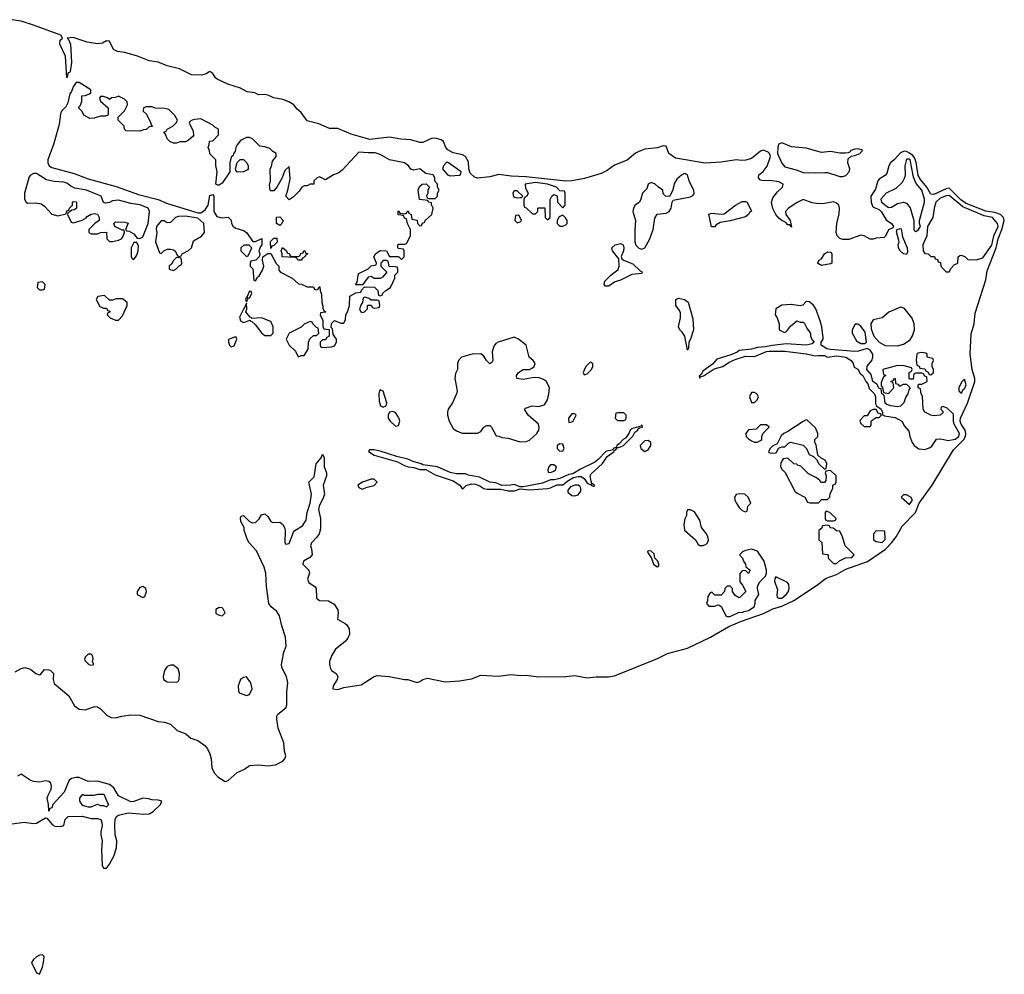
# Model space of a CAD drawing. Header units: inches. Extents: x 2710684 to 2828758, y 857022 to 965663.
# Tile 260 of 316: x 2790259 to 2796732, y 860932 to 867211. Entities that reach past the tile are written whole.
import ezdxf

# ---------------------------------------------------------------- set-up
doc = ezdxf.new("R2010")
doc.units = ezdxf.units.IN
doc.header["$MEASUREMENT"] = 0
doc.layers.add('C7896', color=7, linetype='Continuous')

msp = doc.modelspace()

# ---------------------------------------------------------------- linework, layer by layer
at = {"layer": 'C7896', "color": 4, "elevation": 4}
for points in [[(2790230, 862920.7), (2790270, 862942.8), (2790294, 862950), (2790330, 862938), (2790364.7, 862910), (2790390, 862901), (2790396.5, 862903.5), (2790422.7, 862937.3), (2790450, 862935.5), (2790461, 862930), (2790480.7, 862910), (2790479.3, 862870), (2790485.5, 862845.5), (2790583, 862763), (2790618.8, 862698.8), (2790650, 862676.3), (2790690, 862670.6), (2790753.7, 862693.7), (2790770, 862690.8), (2790790, 862678.8), (2790834.6, 862634.6), (2790861.1, 862621.1), (2790890, 862618.8), (2790930, 862630.8), (2790990, 862638.8), (2791050, 862637.3), (2791170, 862595.5), (2791210.4, 862590.4), (2791250, 862577.3), (2791295.5, 862535.5), (2791352.7, 862512.7), (2791385.5, 862485.5), (2791431.3, 862470), (2791476.7, 862436.7), (2791494.6, 862414.6), (2791510, 862382), (2791518.8, 862350), (2791522, 862290), (2791537.5, 862257.5), (2791562.8, 862230), (2791610, 862200.4), (2791630, 862206.7), (2791690, 862258.4), (2791738, 862282), (2791770, 862304.6), (2791830.3, 862310.3), (2791890, 862303.6), (2791942, 862310), (2791990, 862334.9), (2792002.4, 862350), (2792009.4, 862370), (2792000.1, 862400.1), (2791995.2, 862455.2), (2791959.6, 862550), (2791949.6, 862610), (2791949.6, 862630), (2791955.9, 862644.1), (2792010, 862684.9), (2792015.4, 862704.6), (2792014.7, 862790), (2792022.4, 862850), (2792013, 862890), (2791983.6, 862950), (2791981.6, 862970), (2791996.3, 863050), (2792011.1, 863090), (2792007.8, 863150), (2791983.1, 863223.1), (2791967, 863290), (2791950, 863318), (2791912.7, 863350), (2791898, 863370), (2791882.5, 863482.5), (2791878.4, 863570), (2791867, 863610), (2791817.2, 863717.2), (2791769, 863770), (2791757.2, 863790), (2791735.3, 863850), (2791735.3, 863870), (2791713.2, 863910), (2791710, 863934), (2791715.3, 863944.7), (2791730, 863950.8), (2791770.5, 863910.5), (2791790, 863900.7), (2791810, 863904), (2791832.9, 863927.1), (2791850, 863954.8), (2791870, 863960.7), (2791890, 863944), (2791910.5, 863910.5), (2791922.8, 863902.8), (2791970, 863905.5), (2791990, 863890.8), (2792001.3, 863870), (2792005.7, 863850), (2792002.4, 863770), (2792010, 863761.6), (2792030, 863766.4), (2792059.5, 863840.5), (2792068.6, 863851.4), (2792117.6, 863882.4), (2792142, 863918), (2792149.7, 863970), (2792169.7, 864030), (2792177, 864090), (2792160.9, 864170), (2792195.6, 864204.4), (2792207.6, 864290), (2792242, 864330), (2792250, 864354), (2792262, 864330), (2792262, 864270), (2792276, 864230), (2792276, 864210), (2792254, 864150), (2792262.8, 864090), (2792257.3, 864070), (2792227.7, 864010), (2792223, 863990), (2792236.4, 863930), (2792238, 863862), (2792228, 863830), (2792213.4, 863806.6), (2792177.3, 863770), (2792170.7, 863750), (2792178, 863730), (2792182, 863690), (2792165.8, 863674.2), (2792125.5, 863650), (2792120.7, 863630), (2792160.7, 863590), (2792165.5, 863570), (2792150.7, 863530), (2792160.7, 863510), (2792201.3, 863481.3), (2792208.2, 863470), (2792210, 863406), (2792230, 863390.5), (2792290, 863388.2), (2792326.9, 863366.9), (2792350.7, 863330), (2792354, 863310), (2792348, 863268), (2792399.9, 863239.9), (2792411, 863230), (2792424.5, 863204.5), (2792427.3, 863170), (2792416.7, 863143.3), (2792398.9, 863121.1), (2792335.5, 863070), (2792310, 863026), (2792296.9, 862990), (2792295.6, 862970), (2792302.6, 862942.6), (2792310, 862930.5), (2792339.1, 862910), (2792350.6, 862890), (2792346.7, 862870), (2792320.4, 862830), (2792318.8, 862810), (2792350, 862804.6), (2792390, 862817.6), (2792503.6, 862836.4), (2792590, 862891.3), (2792610, 862898), (2792689.4, 862890.6), (2792788.9, 862871.1), (2792811.1, 862871.1), (2792870, 862852), (2792890, 862858), (2792910, 862872), (2792941.2, 862878.8), (2793056, 862856), (2793150, 862861.6), (2793230, 862876.5), (2793290, 862899.7), (2793407.4, 862892.6), (2793490, 862903.9), (2793550, 862897.2), (2793590, 862898.8), (2793670, 862888.8), (2793850, 862891), (2793910, 862897.3), (2793990, 862882.7), (2794050, 862889.4), (2794131.3, 862888.7), (2794170, 862895.8), (2794451.9, 863008.1), (2794518.2, 863041.8), (2794650, 863078.2), (2794800.5, 863150), (2794920.6, 863219.4), (2795005.4, 863254.6), (2795150, 863305.2), (2795210, 863336.5), (2795270, 863353.8), (2795349.6, 863390), (2795498.5, 863490), (2795561.9, 863538.1), (2795630, 863562.4), (2795690, 863596.3), (2795832.1, 863647.9), (2795951.1, 863728.9), (2795989.8, 863770), (2796021, 863810), (2796061.1, 863878.9), (2796148.9, 863970), (2796173, 864030), (2796258.7, 864150), (2796399.2, 864380.8), (2796465.7, 864450), (2796476.1, 864470), (2796479, 864490), (2796474.5, 864510), (2796449, 864550), (2796442.7, 864570), (2796443.7, 864590), (2796491.3, 864688.7), (2796538.5, 864830), (2796538.1, 864850), (2796520.9, 864910), (2796508.1, 865010), (2796514.4, 865145.6), (2796534, 865210), (2796540, 865280), (2796610, 865500.5), (2796620.2, 865559.8), (2796678.1, 865710), (2796691.1, 865770), (2796716.3, 865830), (2796732.2, 865890), (2796726.6, 865910), (2796707.3, 865930), (2796670, 865942.4), (2796610, 865950.5), (2796482.4, 866002.4), (2796446.7, 866026.7), (2796370, 866101.8), (2796350, 866098.3), (2796270, 866062), (2796250, 866063), (2796223.2, 866110), (2796180.4, 866160.4), (2796166.9, 866186.9), (2796153.7, 866273.7), (2796142, 866302), (2796130, 866317.5), (2796110, 866332.2), (2796090, 866343.8), (2796073.4, 866346.6), (2796050, 866335.6), (2796010, 866291.8), (2795983, 866270), (2795972.4, 866250), (2795960.9, 866199.1), (2795951.9, 866188.1), (2795910, 866162.7), (2795901.6, 866150), (2795884.9, 866095.1), (2795854, 866050), (2795856.5, 866010), (2795864.9, 865984.9), (2795875.8, 865975.8), (2795910, 865961.7), (2795922.6, 865950), (2795954.5, 865894.5), (2795990.8, 865870), (2796004.7, 865850), (2795998.8, 865841.2), (2795970, 865829), (2795952.3, 865787.7), (2795942, 865778), (2795890, 865773.3), (2795870, 865767), (2795850, 865767), (2795810, 865789.6), (2795790, 865794), (2795710, 865765.6), (2795670, 865764.5), (2795650, 865772.3), (2795634.5, 865790), (2795627.8, 865810), (2795632.3, 865870), (2795647.2, 865932.8), (2795649.6, 865970), (2795644.5, 865990), (2795630, 866004.5), (2795610, 866013.6), (2795550, 866001), (2795510, 866000.4), (2795470, 866005.7), (2795410, 866027), (2795370, 866007.3), (2795314, 865970), (2795294.8, 865950), (2795296, 865930), (2795324.7, 865890), (2795334, 865846), (2795330, 865846), (2795322, 865862), (2795310, 865862), (2795296.5, 865876.5), (2795270, 865889.2), (2795250, 865905.2), (2795229.7, 865929.7), (2795209.7, 865969.7), (2795200.7, 866010), (2795210, 866038.8), (2795241.3, 866078.7), (2795273.2, 866110), (2795279, 866130), (2795250, 866145.2), (2795190, 866153.2), (2795146, 866150), (2795130, 866155.3), (2795115.3, 866170), (2795119, 866190), (2795147.7, 866212.3), (2795172.7, 866247.3), (2795195.1, 866310), (2795189.5, 866330), (2795180.1, 866340.1), (2795150, 866352.8), (2795130, 866345.4), (2795070, 866297.2), (2795034.1, 866285.9), (2795003.5, 866283.5), (2794970, 866288), (2794870, 866272.8), (2794766.3, 866266.3), (2794570, 866300.2), (2794526.4, 866330), (2794510, 866379.5), (2794490, 866382), (2794452.9, 866367.1), (2794370, 866359.7), (2794330, 866344.2), (2794307.8, 866332.2), (2794253.3, 866286.7), (2794170, 866253.6), (2794121.3, 866218.7), (2794081.1, 866198.9), (2793972.8, 866167.2), (2793890, 866151.9), (2793850, 866148.3), (2793590, 866177.6), (2793490, 866181.6), (2793410, 866191.7), (2793350, 866177.2), (2793270, 866168.2), (2793250, 866174.8), (2793221.2, 866201.2), (2793211.9, 866230), (2793210, 866275.1), (2793190.9, 866310), (2793170, 866320.8), (2793110, 866336), (2793074.4, 866354.4), (2793061.4, 866370), (2793045.4, 866410), (2793030, 866420.8), (2792999, 866430), (2792970, 866431.5), (2792910, 866403.1), (2792890, 866403.1), (2792830, 866420.4), (2792764.7, 866424.7), (2792690, 866437.6), (2792561.8, 866421.8), (2792438.8, 866458.8), (2792350, 866494), (2792295.1, 866495.1), (2792225.4, 866525.4), (2792150, 866546), (2792110, 866601.2), (2792083.3, 866623.3), (2792062.7, 866650), (2792029.2, 866670), (2791990, 866685.1), (2791930, 866697.7), (2791890, 866714), (2791870, 866718.4), (2791830, 866717.2), (2791806, 866730), (2791755.9, 866735.9), (2791710, 866760.8), (2791627.1, 866787.1), (2791558.6, 866818.6), (2791547.4, 866827.4), (2791530, 866856.2), (2791510, 866869.6), (2791485.6, 866854.4), (2791453.7, 866846.3), (2791390, 866848.6), (2791310, 866888.1), (2791230, 866908), (2791170, 866931.3), (2791110, 866941.2), (2791034.5, 866970), (2790950, 866994.5), (2790901.9, 867001.9), (2790875.3, 867015.3), (2790849.6, 867069.6), (2790830, 867071.1), (2790803.2, 867056.8), (2790770, 867051.6), (2790703.3, 867063.3), (2790610, 867092.7), (2790571.3, 867090), (2790580.7, 867080.7), (2790594, 867050), (2790599.5, 866930), (2790591.8, 866870), (2790590, 866864), (2790578, 866862), (2790570, 866829), (2790559.6, 866970), (2790524.2, 867050), (2790524.9, 867075.1), (2790542, 867090), (2790529.2, 867110), (2790350, 867175.3), (2790270, 867200.3), (2790210, 867210.8)], [(2790210, 861922), (2790290, 861932.4), (2790350, 861924.9), (2790370, 861926.8), (2790430, 861962), (2790438, 861958), (2790474.4, 861914.4), (2790490, 861906), (2790530, 861904.7), (2790548.7, 861911.3), (2790559, 861950), (2790578, 861970), (2790670, 861971.6), (2790730, 861957.6), (2790770, 861956.4), (2790793, 861950), (2790800.5, 861930), (2790801.6, 861910), (2790792.4, 861870), (2790792.4, 861850), (2790802, 861810), (2790796.3, 861750), (2790801.6, 861650), (2790810, 861631), (2790830, 861630.6), (2790850, 861656.3), (2790877.7, 861710), (2790895.3, 861764.7), (2790897.4, 861810), (2790887.4, 861850), (2790885.1, 861910), (2790887.1, 861950), (2790895.1, 861970), (2790910, 861979.6), (2790973.3, 861993.3), (2791074.2, 861985.8), (2791111.4, 861988.6), (2791136.6, 862003.4), (2791185.2, 862050), (2791193.2, 862070), (2791170, 862078), (2791130, 862079.3), (2791107, 862087), (2791070, 862089.5), (2791010, 862069.6), (2790990, 862067.3), (2790910, 862105.1), (2790878.2, 862158.2), (2790850, 862179.6), (2790770, 862201.6), (2790710, 862200.7), (2790650, 862227.3), (2790630, 862227), (2790600.5, 862219.5), (2790584.7, 862210), (2790551, 862130), (2790478, 862050), (2790470, 862026), (2790458, 862022), (2790450, 862006), (2790448.7, 862050), (2790441.2, 862090), (2790446, 862110), (2790466, 862150), (2790469.2, 862170), (2790464, 862190), (2790450, 862199.3), (2790430, 862203.7), (2790390, 862196.2), (2790350, 862199.6), (2790328.5, 862208.4), (2790270, 862248.7), (2790245.4, 862234.6)]]:
    msp.add_lwpolyline(points, dxfattribs=at)
at = {"layer": 'C7896', "color": 4}
for points, elevation in [([(2790650, 866798), (2790630, 866798), (2790610, 866768.7), (2790600.5, 866739.5), (2790590, 866724), (2790575.9, 866664.1), (2790563.1, 866636.9), (2790534.8, 866610), (2790527.5, 866592.5), (2790519.5, 866520.5), (2790480.9, 866390), (2790444.9, 866290), (2790444, 866270), (2790452.7, 866250), (2790470, 866238.9), (2790618.6, 866198.6), (2790710, 866164), (2790894.4, 866114.4), (2791041, 866061), (2791170, 866027.2), (2791224.6, 866004.6), (2791430, 865940.7), (2791450, 865940.7), (2791479.6, 865960.4), (2791499, 865990), (2791510, 866054), (2791530, 866062), (2791536, 866050), (2791536, 865950), (2791556, 865916), (2791590, 865906.8), (2791630, 865912), (2791650, 865892), (2791651.3, 865870), (2791662, 865850), (2791679.8, 865839.8), (2791730, 865824.7), (2791750, 865811.3), (2791792.7, 865752.7), (2791810, 865752), (2791851.6, 865771.6), (2791852, 865730), (2791842, 865718), (2791831.3, 865690), (2791838, 865670), (2791834, 865650), (2791811.3, 865628.7), (2791778, 865622), (2791774, 865610), (2791774, 865590), (2791791.1, 865571.1), (2791798, 865498), (2791810, 865494), (2791822, 865518), (2791833.6, 865526.4), (2791856.5, 865563.5), (2791864, 865590), (2791855.3, 865630), (2791858, 865650), (2791890, 865672), (2791910, 865674), (2791946.4, 865606.4), (2791962, 865590), (2791963.6, 865563.6), (2791974, 865550), (2792051.6, 865511.6), (2792092.7, 865472.7), (2792111.6, 865471.6), (2792150, 865454), (2792190, 865454), (2792198, 865438), (2792210, 865434), (2792222, 865438), (2792227.3, 865452.7), (2792232.7, 865452.7), (2792234, 865430), (2792243.6, 865403.6), (2792244.7, 865350), (2792252.7, 865327.3), (2792252.7, 865312.7), (2792258, 865298), (2792272, 865290), (2792270, 865286), (2792238, 865282), (2792234, 865270), (2792251.6, 865231.6), (2792252.7, 865192.7), (2792258, 865178), (2792294, 865174), (2792294, 865130), (2792279.6, 865120.4), (2792270, 865106), (2792250, 865106), (2792234, 865090), (2792234, 865070), (2792238, 865058), (2792250, 865054), (2792310, 865058), (2792330, 865064.7), (2792342, 865090), (2792342, 865110), (2792320.4, 865140.4), (2792316.4, 865176.4), (2792306, 865186), (2792308.4, 865211.6), (2792328, 865232), (2792370, 865214), (2792390, 865214), (2792400.4, 865239.6), (2792404, 865270), (2792415.3, 865290), (2792428, 865330), (2792430, 865392), (2792470, 865414), (2792502, 865418), (2792507.3, 865432.7), (2792526, 865454), (2792591.6, 865451.6), (2792614, 865430), (2792618, 865398), (2792630, 865394), (2792642, 865398), (2792647.3, 865412.7), (2792666, 865430), (2792698, 865450), (2792726, 865510), (2792726, 865530), (2792746, 865550), (2792746, 865570), (2792742, 865582), (2792730, 865586), (2792687.3, 865587.3), (2792682, 865622), (2792670, 865626), (2792650, 865626), (2792634, 865610), (2792634, 865590), (2792674, 865550), (2792643.6, 865516.4), (2792630, 865508), (2792610, 865508), (2792589, 865509), (2792570, 865522), (2792550, 865518), (2792514, 865466), (2792470, 865466), (2792468, 865470), (2792478, 865482), (2792484, 865530), (2792490, 865542), (2792550, 865572), (2792570, 865592), (2792602, 865598), (2792606, 865610), (2792588.4, 865651.6), (2792598, 865670), (2792630, 865692), (2792671, 865691), (2792690, 865654), (2792750, 865654), (2792770, 865634), (2792786, 865650), (2792786, 865690), (2792782, 865702), (2792750, 865706), (2792746, 865710), (2792746, 865730), (2792750, 865734), (2792790, 865734), (2792802, 865738), (2792828, 865790), (2792828, 865830), (2792808, 865870), (2792802, 865902), (2792790, 865906), (2792782, 865922), (2792747.3, 865927.3), (2792748.4, 865951.6), (2792752.7, 865952.7), (2792758, 865938), (2792790, 865934), (2792802, 865938), (2792806, 865950), (2792812.7, 865952.7), (2792818, 865938), (2792834, 865930), (2792838, 865898), (2792872.7, 865892.7), (2792874, 865870), (2792890, 865854), (2792902, 865858), (2792907.3, 865872.7), (2792922, 865878), (2792926, 865890), (2792968, 865930), (2792978, 865970), (2792966, 865994), (2792966, 866006), (2792946, 866010), (2792942, 866022), (2792887.3, 866027.3), (2792878, 866090), (2792887.3, 866112.7), (2792906, 866130), (2792931.6, 866131.6), (2792954, 866110), (2792942, 866090), (2792942, 866070), (2792934, 866050), (2792938, 866038), (2792950, 866034), (2792990, 866034), (2793006, 866050), (2793006, 866070), (2793018, 866090), (2793006, 866110), (2793006, 866130), (2792988, 866148), (2792988, 866170), (2792978, 866190), (2792930, 866199), (2792890, 866228.7), (2792850, 866222), (2792830, 866228), (2792815.3, 866250), (2792790, 866269), (2792690, 866289.3), (2792630, 866323.7), (2792596.1, 866336.1), (2792550, 866334), (2792490, 866339.3), (2792379.5, 866220.5), (2792356.7, 866203.3), (2792322, 866190), (2792270, 866158), (2792230, 866178), (2792214, 866170), (2792194, 866150), (2792194, 866130), (2792170, 866128), (2792150, 866118), (2792130, 866118), (2792114, 866110), (2792096.9, 866083.1), (2792056.9, 866043.1), (2792030, 866026), (2792008.7, 866050), (2792022, 866090), (2792036.5, 866163.5), (2792030, 866246), (2792002, 866218), (2791984.7, 866170), (2791950.9, 866109.1), (2791930, 866086), (2791910, 866086), (2791906, 866090), (2791902, 866122), (2791908, 866150), (2791906, 866230), (2791914.6, 866245.4), (2791920.4, 866279.6), (2791946, 866310), (2791946, 866330), (2791923.1, 866343.1), (2791903.1, 866363.1), (2791870, 866375.3), (2791838, 866378), (2791790, 866428), (2791770, 866435.3), (2791750, 866435.3), (2791710, 866415.3), (2791690, 866388), (2791681, 866370), (2791676, 866344), (2791664.7, 866330), (2791662, 866318), (2791650, 866306), (2791641, 866270), (2791642, 866210), (2791590, 866135.3), (2791570, 866122), (2791562, 866122), (2791548.7, 866128.7), (2791557.2, 866210), (2791548.9, 866251.1), (2791548, 866290), (2791509.1, 866329.1), (2791508, 866350), (2791498, 866370), (2791506, 866390), (2791507.3, 866412.7), (2791530, 866414), (2791567.3, 866452.7), (2791566, 866490), (2791543.1, 866503.1), (2791530, 866518), (2791450, 866558), (2791410, 866555.3), (2791394, 866550), (2791378, 866542), (2791374, 866530), (2791399.6, 866479.6), (2791402, 866450), (2791398, 866442), (2791370, 866418), (2791350, 866408), (2791312.7, 866407.3), (2791290, 866398), (2791270, 866398), (2791246, 866410), (2791230, 866426), (2791218, 866458), (2791206, 866470), (2791222, 866478), (2791228.4, 866491.6), (2791266, 866510), (2791290, 866534), (2791298, 866550), (2791280.4, 866580.4), (2791239, 866619), (2791212.7, 866627.3), (2791150, 866628), (2791130, 866638), (2791090, 866638), (2791074, 866630), (2791072, 866610), (2791094, 866590), (2791122, 866530), (2791122, 866522), (2791132, 866508), (2791110, 866506), (2791091.6, 866488.4), (2791072.7, 866487.3), (2791050, 866478), (2790960.4, 866480.4), (2790948, 866490), (2790946, 866510), (2790906, 866550), (2790906, 866570), (2790948.4, 866611.6), (2790968, 866650), (2790966, 866670), (2790948.4, 866688.4), (2790910, 866708), (2790890, 866698), (2790863.6, 866696.4), (2790850, 866686), (2790836.4, 866696.4), (2790810, 866706), (2790790, 866706), (2790784.7, 866695.3), (2790790, 866674), (2790842, 866630), (2790842, 866590), (2790838, 866582), (2790823.6, 866576.4), (2790790, 866575.3), (2790750, 866562), (2790720.4, 866560.4), (2790682, 866582), (2790670, 866606), (2790646, 866630), (2790656.4, 866643.6), (2790667.3, 866672.7), (2790668, 866710), (2790690, 866712), (2790718, 866722), (2790728, 866730), (2790728, 866750)], 8), ([(2795270, 866399.7), (2795248.8, 866391.2), (2795242.4, 866370), (2795240.5, 866330), (2795270, 866266.8), (2795290, 866242), (2795364.1, 866224.1), (2795410, 866206), (2795490, 866202.4), (2795553.4, 866206.6), (2795570, 866205.3), (2795650, 866179.5), (2795670, 866179.5), (2795690, 866186), (2795711.8, 866210), (2795716.2, 866230), (2795702.9, 866270), (2795705.4, 866294.6), (2795726, 866314), (2795750, 866317.3), (2795782, 866330), (2795799, 866350), (2795793.8, 866353.8), (2795770, 866361.6), (2795750, 866359.7), (2795723.8, 866350), (2795718.9, 866341.1), (2795705.8, 866334.2), (2795687.9, 866332.1), (2795650, 866333.5), (2795590, 866343.7), (2795530, 866336.2), (2795430, 866365.2), (2795333.9, 866373.9)], 4), ([(2791688.9, 866208.9), (2791680.4, 866220.4), (2791678, 866230), (2791688.4, 866271.6), (2791708.4, 866291.6), (2791730, 866292), (2791752, 866270), (2791762, 866250), (2791762, 866230), (2791756.9, 866223.1), (2791730, 866209)], 8), ([(2793070, 866274), (2793062, 866270), (2793044.7, 866250), (2793038, 866230), (2793071.1, 866191.1), (2793090, 866184.7), (2793150, 866187.3), (2793158, 866190), (2793162, 866210), (2793078, 866270)], 8), ([(2796110, 866294), (2796090, 866293.6), (2796078, 866250), (2796080.4, 866190), (2796077.1, 866170), (2796060.7, 866139.3), (2796019.9, 866100.1), (2795954.8, 866070), (2795921.6, 866030), (2795925.5, 866010), (2795970, 865974.8), (2795990, 865978), (2796030, 866001), (2796070, 866011.3), (2796090, 866004.7), (2796113.4, 865973.4), (2796118.5, 865958.5), (2796138, 865890), (2796137.3, 865830), (2796141.1, 865821.1), (2796150, 865817.3), (2796169, 865830), (2796181.2, 865850), (2796174, 865870), (2796175.1, 865890), (2796207, 866010), (2796207, 866030), (2796190, 866089), (2796153.8, 866133.8), (2796134.2, 866174.2), (2796113.7, 866290)], 8), ([(2790370, 866199), (2790350, 866198), (2790331, 866189), (2790322, 866178), (2790291, 866070), (2790291.3, 866030), (2790302, 866010), (2790310, 866004.7), (2790365.4, 866005.4), (2790399.6, 865999.6), (2790423.6, 865983.6), (2790470, 865932), (2790510, 865921), (2790566, 865934), (2790570, 865954), (2790582, 865958), (2790586, 865970), (2790606, 865990), (2790606, 866010), (2790610, 866014), (2790630, 866012), (2790634, 866010), (2790634, 865970), (2790619.6, 865960.4), (2790602, 865958), (2790590, 865946), (2790578, 865942), (2790574, 865930), (2790598, 865878), (2790610, 865874), (2790666, 865890), (2790695.3, 865904.7), (2790703.1, 865916.9), (2790728.9, 865931.1), (2790750, 865936), (2790770, 865931.3), (2790782, 865910), (2790782, 865890), (2790754, 865870), (2790714, 865830), (2790714, 865810), (2790730, 865802), (2790770, 865802), (2790790, 865812), (2790830, 865814), (2790832, 865770), (2790850, 865752), (2790870, 865751.3), (2790910, 865761), (2790928, 865770), (2790938, 865782), (2790948, 865810), (2790946, 865826), (2790934, 865826), (2790886, 865850), (2790878, 865870), (2790890, 865882), (2790950, 865878), (2790971.6, 865871.6), (2790954, 865830), (2790962, 865822), (2790979.6, 865819.6), (2791010, 865802), (2791032.7, 865772.7), (2791050, 865772), (2791070, 865782), (2791104, 865870), (2791112.3, 865950), (2791104, 865970), (2791052.4, 865992.4), (2790990, 866000.9), (2790910, 866022.7), (2790870, 866019), (2790850, 866008.7), (2790823.1, 866003.1), (2790810, 866008), (2790795.3, 866050), (2790698, 866090), (2790623, 866103), (2790595.8, 866115.8), (2790570, 866135.1), (2790550, 866141.7), (2790485.6, 866145.6), (2790436.6, 866156.6)], 8), ([(2794630, 866199), (2794610, 866189), (2794578.5, 866161.5), (2794564.5, 866135.5), (2794550, 866086), (2794531.6, 866048.4), (2794506, 866050), (2794490, 866066), (2794488, 866090), (2794458, 866110), (2794438, 866130), (2794410, 866139), (2794392, 866130), (2794381.4, 866098.6), (2794353.4, 866070), (2794343.8, 866030), (2794334, 866010), (2794304.9, 865990), (2794294, 865970), (2794290.6, 865950), (2794308.7, 865890), (2794303, 865830), (2794303, 865750), (2794310, 865726.8), (2794330, 865707.3), (2794350, 865700.7), (2794370, 865711), (2794402.7, 865770), (2794423.7, 865830), (2794435.5, 865904.5), (2794449.2, 865930.8), (2794510, 865937.3), (2794529, 865950), (2794542.7, 865970), (2794548.7, 866011.3), (2794556.4, 866023.6), (2794670, 866046), (2794685.6, 866054.4), (2794694.5, 866065.5), (2794692.3, 866090), (2794663.6, 866143.6), (2794650, 866188), (2794637.2, 866197.2)], 8), ([(2793650, 866140.9), (2793582, 866130), (2793583.6, 866103.6), (2793602, 866070), (2793594, 866050), (2793578, 866042), (2793572.7, 866027.3), (2793572.7, 865992.7), (2793578, 865978), (2793590, 865974), (2793630, 865934), (2793650, 865934), (2793666, 865950), (2793666, 865970), (2793670, 865974), (2793712.7, 865972.7), (2793714, 865910), (2793730, 865894), (2793746, 865910), (2793747.3, 866027.3), (2793758, 866050), (2793770, 866062), (2793792.7, 866052.7), (2793794, 866010), (2793830, 865974), (2793846, 865990), (2793846, 866070), (2793842, 866082), (2793810, 866086), (2793789, 866110), (2793728.7, 866130)], 8), ([(2793530, 866086), (2793510, 866086), (2793502, 866070), (2793504.7, 866044.7), (2793530, 866038), (2793550, 866042), (2793558, 866042), (2793566, 866050)], 8), ([(2796370, 866054.7), (2796350, 866052.8), (2796310, 866036.9), (2796281.3, 866010), (2796270.7, 865970), (2796262.6, 865910), (2796226.8, 865850), (2796224, 865790), (2796196, 865730), (2796198, 865690), (2796210, 865672), (2796231.6, 865671.6), (2796250, 865654), (2796272.7, 865652.7), (2796278, 865638), (2796292.7, 865632.7), (2796298, 865618), (2796312.7, 865612.7), (2796314, 865590), (2796332, 865570), (2796350, 865552), (2796370, 865552), (2796383.1, 865576.9), (2796402, 865598), (2796426, 865610), (2796428.4, 865651.6), (2796440.4, 865659.6), (2796450, 865662), (2796474, 865650), (2796492.7, 865632.7), (2796550, 865631.3), (2796590, 865644.7), (2796650, 865728), (2796663, 865790), (2796690.8, 865850.8), (2796687.8, 865870), (2796653.6, 865910), (2796600.6, 865920.6), (2796460.3, 865980.3)], 8), ([(2794808.4, 865848.4), (2794790, 865932), (2794810, 865938.8), (2794870, 865930.6), (2794890, 865934), (2794965.2, 865990), (2795010, 866014), (2795030, 866016), (2795042, 866010), (2795071, 865951), (2795058, 865942), (2795050, 865929.2), (2795030, 865914), (2794930, 865887), (2794864, 865876), (2794838, 865862), (2794830, 865848.7)], 4), ([(2793530, 865926), (2793518, 865922), (2793514, 865890), (2793530, 865874), (2793550, 865882), (2793558, 865890), (2793542, 865922)], 8), ([(2793830, 865926), (2793805.4, 865914.6), (2793792, 865890), (2793792, 865870), (2793810, 865852), (2793830, 865852), (2793850, 865862), (2793858, 865870), (2793858, 865890), (2793848.4, 865908.4)], 8), ([(2791350, 865918.4), (2791303.1, 865916.9), (2791284.7, 865910), (2791250, 865877.2), (2791230, 865875.3), (2791210, 865888), (2791190, 865888), (2791158, 865850), (2791156, 865830), (2791161, 865810), (2791151.3, 865750), (2791178, 865678), (2791190, 865674), (2791206, 865690), (2791230, 865702), (2791250, 865702), (2791270, 865698), (2791282, 865690), (2791298, 865658), (2791310, 865654), (2791322, 865658), (2791328.4, 865671.6), (2791370, 865692), (2791388.9, 865711.1), (2791403.1, 865756.9), (2791453.6, 865786.4), (2791475.3, 865810), (2791469, 865870), (2791430, 865905.2)], 8), ([(2791970, 865858), (2791948, 865870), (2791948.4, 865911.6), (2791970, 865914), (2791992, 865890), (2791982, 865870)], 8), ([(2796090, 865667), (2796069.8, 865669.8), (2796047.6, 865690), (2796037, 865710), (2796035.1, 865730), (2796040.9, 865750), (2796024, 865816), (2796028.4, 865831.6), (2796050, 865838), (2796054.4, 865834.4), (2796062, 865782), (2796093.4, 865710), (2796096.7, 865683.3)], 4), ([(2791030, 865746), (2791010, 865746), (2790992, 865710), (2790992.7, 865652.7), (2790998, 865638), (2791010, 865634), (2791030, 865662), (2791039, 865690), (2791040.4, 865720.4)], 8), ([(2791910, 865706), (2791908.4, 865751.6), (2791930, 865774), (2791950, 865774), (2791952, 865748), (2791930, 865726), (2791918, 865722)], 8), ([(2794110, 865458), (2794102, 865470), (2794105.2, 865490), (2794145.2, 865530), (2794193.4, 865566.6), (2794200.7, 865590), (2794198, 865638), (2794156, 865690), (2794152.7, 865710), (2794174, 865730), (2794210, 865739.3), (2794226.8, 865730), (2794230.3, 865710.3), (2794228.2, 865690), (2794214, 865654), (2794218.5, 865638.5), (2794228, 865628), (2794290, 865604.9), (2794338.5, 865558.5), (2794353.4, 865550), (2794350, 865542), (2794284.4, 865535.6), (2794210, 865497.2), (2794173, 865487), (2794130, 865459)], 4), ([(2791767.3, 865727.3), (2791732.7, 865727.3), (2791714, 865710), (2791714, 865690), (2791750, 865654), (2791762, 865658), (2791786, 865710)], 8), ([(2792050, 865654), (2792090, 865654), (2792102, 865658), (2792107.3, 865672.7), (2792122, 865678), (2792128, 865692), (2792134, 865690), (2792138, 865678), (2792154, 865670), (2792138, 865662), (2792134, 865650), (2792118, 865642), (2792110, 865628), (2792088.4, 865628.4), (2792082, 865642), (2792070, 865646), (2791986, 865650), (2791986, 865670), (2791978, 865690), (2791987.3, 865712.7), (2792014, 865690), (2792018, 865678), (2792034, 865670), (2792038, 865658)], 8), ([(2795530, 865593.2), (2795504, 865610), (2795515.3, 865630), (2795530, 865638.8), (2795549.7, 865670.3), (2795570, 865684.9), (2795590, 865680.7), (2795598, 865670), (2795598, 865610), (2795590, 865604)], 4), ([(2791290, 865646), (2791270, 865626), (2791258, 865602), (2791242, 865590), (2791242, 865570), (2791270, 865562), (2791286, 865570), (2791307.3, 865592.7), (2791322, 865598), (2791326, 865610), (2791322, 865642)], 8), ([(2790410, 865486), (2790378, 865482), (2790374, 865450), (2790390, 865434), (2790410, 865434), (2790422, 865438), (2790426, 865470)], 8), ([(2791770, 865426), (2791754, 865390), (2791758, 865382), (2791750, 865386), (2791744.7, 865370), (2791750, 865354), (2791760.4, 865379.6), (2791770, 865382), (2791786, 865410), (2791782, 865422)], 8), ([(2790816.4, 865396.4), (2790774, 865390), (2790762, 865370), (2790785.4, 865325.4), (2790810, 865314), (2790830, 865314), (2790838, 865298), (2790852.7, 865292.7), (2790852.7, 865287.3), (2790838, 865282), (2790834, 865270), (2790854, 865250), (2790890, 865234), (2790910, 865234), (2790936.4, 865263.6), (2790966, 865330), (2790966, 865350), (2790935.3, 865375.3), (2790894.6, 865374.6), (2790870, 865366), (2790850, 865366)], 8), ([(2791750, 865346), (2791734, 865306), (2791730, 865306), (2791705.4, 865254.6), (2791712, 865230), (2791730, 865218), (2791774, 865234), (2791774, 865230), (2791786, 865226), (2791806.8, 865206.8), (2791850, 865152), (2791870, 865134), (2791910, 865134), (2791926, 865150), (2791926, 865190), (2791910, 865226), (2791850, 865248.7), (2791786, 865246), (2791786, 865250), (2791774, 865254), (2791746, 865290), (2791753.2, 865306.8)], 8), ([(2792530, 865386), (2792518, 865382), (2792514, 865350), (2792503.6, 865336.4), (2792494, 865310), (2792502, 865290), (2792510, 865284.7), (2792526, 865290), (2792546, 865310), (2792546, 865330), (2792550, 865334), (2792570, 865334), (2792578, 865318), (2792590, 865314), (2792622, 865318), (2792626, 865330), (2792622, 865362), (2792610, 865366), (2792570, 865366), (2792556.4, 865376.4)], 8), ([(2794650, 865038), (2794632, 865130), (2794615.3, 865155.3), (2794599.5, 865170), (2794591.5, 865190), (2794602.6, 865250), (2794603.6, 865283.6), (2794598, 865298), (2794572.7, 865330), (2794573.2, 865370), (2794590, 865379.3), (2794630.3, 865370.3), (2794653.1, 865353.1), (2794684.2, 865244.2), (2794688.8, 865170), (2794670, 865108.7), (2794658.8, 865090), (2794656, 865050)], 4), ([(2795430, 865358), (2795407.1, 865332.9), (2795390.7, 865329.3), (2795330, 865338), (2795270, 865332), (2795231, 865310), (2795226, 865270), (2795238, 865250), (2795251.3, 865210), (2795252, 865170), (2795287.3, 865152.7), (2795300.4, 865159.6), (2795325.6, 865194.4), (2795368, 865230), (2795390, 865222), (2795410, 865222), (2795416.9, 865216.9), (2795436.9, 865176.9), (2795458, 865150), (2795458, 865130), (2795466.4, 865106.4), (2795482, 865090), (2795470, 865078), (2795430, 865069.2), (2795298, 865078), (2795208.9, 865068.9), (2795162, 865058), (2795110, 865054.5), (2795070, 865042.7), (2794990, 865034), (2794976.3, 865023.7), (2794934, 865006), (2794842.5, 864977.5), (2794814.6, 864945.4), (2794750, 864898), (2794741, 864879), (2794725.4, 864865.4), (2794730, 864854), (2794734.6, 864865.4), (2794743.5, 864863.5), (2794759, 864870), (2794824.8, 864915.2), (2794882, 864930), (2794922.5, 864957.5), (2794963.7, 864976.3), (2795030, 864997.3), (2795090, 864994.8), (2795170, 865028), (2795189, 865031), (2795290, 865030.8), (2795430, 865014), (2795490, 864998.8), (2795510, 865002.8), (2795550, 865001), (2795570, 864991), (2795630, 864998.8), (2795690.8, 864990.8), (2795724.7, 864970), (2795738, 864950), (2795744.7, 864924.7), (2795770, 864912), (2795784.7, 864884.7), (2795802, 864870), (2795822, 864830), (2795835.3, 864815.3), (2795844.5, 864784.5), (2795878, 864750), (2795886, 864730), (2795884.7, 864684.7), (2795891.6, 864671.6), (2795922, 864650), (2795932, 864628), (2795932, 864612), (2795945.4, 864605.4), (2796014.9, 864594.9), (2796058, 864570), (2796076.9, 864536.9), (2796105.4, 864505.4), (2796111, 864470), (2796127.3, 864430), (2796140.7, 864410), (2796170, 864387.3), (2796210, 864384), (2796244.1, 864395.9), (2796255.1, 864404.9), (2796287.2, 864452.8), (2796314.4, 864454.4), (2796362.8, 864442.8), (2796410, 864450.8), (2796433.6, 864470), (2796438.4, 864490), (2796402.7, 864550), (2796398, 864570), (2796397.2, 864617.2), (2796356.4, 864656.4), (2796330, 864666), (2796318, 864662), (2796314, 864650), (2796332, 864630), (2796310.7, 864609.3), (2796270, 864606), (2796250, 864609.3), (2796209, 864630), (2796199, 864650), (2796194.6, 864734.6), (2796186, 864750), (2796182, 864782), (2796166, 864790), (2796166, 864810), (2796170, 864814), (2796190, 864814), (2796226, 864830), (2796222, 864862), (2796210, 864866), (2796202, 864882), (2796190, 864886), (2796150, 864886), (2796138, 864882), (2796132.7, 864847.3), (2796110, 864846), (2796106, 864850), (2796106, 864890), (2796122, 864898), (2796126, 864910), (2796122, 864922), (2796074, 864934), (2796030, 864937.2), (2795934, 864910), (2795938, 864878), (2795954, 864870), (2795938, 864862), (2795923.6, 864823.6), (2795922, 864802), (2795931.6, 864791.6), (2795938, 864758), (2795970, 864752), (2796006, 864790), (2796002, 864822), (2795986, 864830), (2796002, 864838), (2796010, 864852), (2796014, 864850), (2796018, 864818), (2796032.7, 864812.7), (2796042, 864802), (2796050, 864802), (2796070, 864814), (2796090, 864814), (2796114, 864790), (2796104.7, 864775.3), (2796098, 864750), (2796084.7, 864730), (2796072, 864690), (2796050.9, 864669.1), (2796030, 864664), (2795986, 864670), (2795960.2, 864680.2), (2795948.9, 864688.9), (2795942, 864742), (2795928, 864750), (2795922, 864782), (2795910, 864786), (2795894, 864814), (2795868, 864830), (2795858, 864878), (2795828, 864910), (2795830, 864932), (2795862, 864970), (2795868.7, 864990), (2795868.7, 865010), (2795850, 865038), (2795830, 865048), (2795774, 865030), (2795749.2, 865029.2), (2795590, 865041.2), (2795566, 865046), (2795529.1, 865069.1), (2795528, 865090), (2795542, 865110), (2795542, 865118), (2795532.7, 865190), (2795522.7, 865230), (2795494, 865310), (2795475.1, 865335.1), (2795450, 865354)], 8), ([(2796050, 865320.9), (2795972.8, 865287.2), (2795930, 865249.3), (2795870, 865236), (2795854, 865210), (2795856.8, 865176.8), (2795874, 865130), (2795910, 865090.8), (2795950, 865067.3), (2796030, 865064.7), (2796070, 865077.3), (2796114.2, 865105.8), (2796129.5, 865130.5), (2796140.9, 865170), (2796139.5, 865210), (2796127, 865247), (2796073.3, 865313.3)], 8), ([(2792170, 865226), (2792130, 865208), (2792110, 865188), (2792031.6, 865148.4), (2792012, 865110), (2792031.1, 865071.1), (2792072, 865030), (2792090, 864994), (2792110, 865002), (2792130, 865002), (2792156.4, 865043.6), (2792158, 865090), (2792167.3, 865112.7), (2792190, 865134), (2792210, 865134), (2792226, 865150), (2792222, 865182), (2792210, 865186), (2792186, 865210), (2792182, 865222)], 8), ([(2795770, 865208), (2795752.7, 865207.3), (2795732, 865170), (2795732, 865150), (2795759.6, 865099.6), (2795790, 865082), (2795810, 865082), (2795818, 865082), (2795826, 865090), (2795816.6, 865156.6), (2795790, 865195.3)], 8), ([(2791682, 865122), (2791670, 865122), (2791632.7, 865107.3), (2791632, 865090), (2791638, 865070), (2791650, 865058), (2791670, 865064.7), (2791688, 865110)], 8), ([(2793510, 865122.7), (2793404.7, 865090), (2793390, 865081.2), (2793375.9, 865064.1), (2793366.4, 865026.4), (2793370.8, 864969.2), (2793363.6, 864956.4), (2793350, 864948), (2793328, 864970), (2793310, 864998), (2793290, 865014), (2793234, 865010), (2793164.7, 864990), (2793144.7, 864970), (2793138, 864950), (2793138, 864910), (2793123.6, 864883.6), (2793121, 864850), (2793136, 864770), (2793131, 864750), (2793104.7, 864690), (2793076, 864650), (2793070.8, 864630), (2793070.8, 864610), (2793082.8, 864570), (2793110, 864521), (2793130, 864506), (2793168.4, 864491.6), (2793270, 864492), (2793290, 864502), (2793310, 864531.3), (2793330, 864542), (2793350, 864542), (2793362, 864530), (2793392.7, 864472.7), (2793410, 864472), (2793430, 864462), (2793470, 864458), (2793550, 864434), (2793590, 864436.3), (2793610, 864444.9), (2793659.3, 864490), (2793672, 864510), (2793675.1, 864530), (2793669, 864550), (2793602, 864610), (2793578, 864650), (2793584, 864656), (2793629.3, 864670.7), (2793670, 864666.8), (2793710, 864678), (2793729.2, 864710), (2793739, 864750), (2793742, 864790), (2793722, 864830), (2793703.2, 864843.2), (2793674.2, 864854.2), (2793642.5, 864857.5), (2793570, 864844), (2793528, 864850), (2793526, 864870), (2793538, 864890), (2793570, 864911), (2793610, 864911), (2793630, 864921), (2793642, 864930), (2793648.7, 864950), (2793635.3, 864970), (2793609, 864990), (2793589, 865070), (2793539, 865110)], 8), ([(2796190, 865022), (2796163.5, 865016.5), (2796158, 865010), (2796152, 864972), (2796158, 864938), (2796172.7, 864932.7), (2796178, 864918), (2796210, 864914), (2796218, 864898), (2796232.7, 864892.7), (2796238, 864878), (2796250, 864874), (2796266, 864890), (2796266, 864910), (2796258, 864930), (2796258, 864950), (2796266, 864970), (2796262, 864982), (2796226, 864990), (2796226, 865010), (2796216.4, 865016.4)], 8), ([(2794010, 864958), (2793982, 864930), (2793970, 864906), (2793964.7, 864890), (2793970, 864874), (2793990, 864882), (2794018, 864910), (2794028, 864930), (2794027.3, 864947.3), (2794016.4, 864956.4)], 8), ([(2796470, 864846), (2796450, 864826), (2796434, 864790), (2796434, 864770), (2796450, 864754), (2796462, 864778), (2796470, 864782), (2796482, 864810)], 8), ([(2792630, 864775.3), (2792624.7, 864770), (2792621, 864750), (2792622, 864702), (2792631.6, 864671.6), (2792650, 864662), (2792668.4, 864671.6), (2792673.2, 864690), (2792650, 864768)], 8), ([(2795090, 864758), (2795070, 864758), (2795058, 864730), (2795070, 864694), (2795090, 864692), (2795108, 864710), (2795115.3, 864730), (2795106, 864750)], 8), ([(2792710, 864634), (2792691.1, 864628.9), (2792681, 864610), (2792682.8, 864590), (2792694.8, 864570), (2792730, 864538), (2792750, 864542), (2792759, 864570), (2792752.9, 864592.9), (2792730, 864628)], 8), ([(2795890, 864646), (2795870, 864646), (2795850, 864638), (2795830, 864606), (2795810, 864606), (2795783.6, 864576.4), (2795782, 864570), (2795790, 864554), (2795810, 864534), (2795850, 864534), (2795856.4, 864543.6), (2795858, 864570), (2795863.1, 864576.9), (2795890, 864594), (2795910, 864594), (2795926, 864610), (2795918, 864618), (2795902, 864622)], 8), ([(2793890, 864619), (2793867.3, 864590), (2793870, 864562), (2793890, 864564.7), (2793898, 864570), (2793918, 864610), (2793910, 864618)], 8), ([(2794230, 864626), (2794190, 864626), (2794178, 864622), (2794174, 864590), (2794190, 864574), (2794230, 864574), (2794242, 864578), (2794246, 864590), (2794246, 864610)], 8), ([(2795430, 864578), (2795410, 864568), (2795310, 864502), (2795282, 864490), (2795266.4, 864473.6), (2795239.8, 864420.2), (2795210, 864408), (2795192, 864390), (2795182, 864370), (2795184.7, 864364.7), (2795199.6, 864359.6), (2795230, 864362), (2795235.3, 864364.7), (2795247.3, 864392.7), (2795270, 864402), (2795290, 864402), (2795314.6, 864425.4), (2795328.9, 864431.1), (2795410, 864411.3), (2795431, 864391), (2795450, 864352), (2795476.9, 864336.9), (2795498, 864318), (2795512, 864290), (2795550, 864254), (2795562, 864258), (2795566, 864290), (2795554.6, 864314.6), (2795527.3, 864327.3), (2795507.3, 864347.3), (2795494.6, 864414.6), (2795486, 864430), (2795486, 864450), (2795506, 864470), (2795506, 864490), (2795490, 864526), (2795436.4, 864576.4)], 8), ([(2794350, 864546), (2794343.6, 864536.4), (2794281, 864519), (2794272, 864510), (2794264.7, 864490), (2794241, 864459), (2794226, 864450), (2794199.8, 864420.2), (2794184.7, 864410), (2794182, 864402), (2794190, 864394), (2794210, 864401), (2794228, 864410), (2794290, 864472), (2794302.7, 864497.3), (2794322, 864510), (2794322, 864518), (2794334, 864526), (2794352.7, 864530)], 8), ([(2795170, 864546), (2795130, 864546), (2795102, 864518), (2795050, 864512.3), (2795033.4, 864490), (2795036.3, 864470), (2795050, 864454), (2795070, 864441), (2795090, 864431.3), (2795108.4, 864431.6), (2795130, 864442), (2795138, 864450), (2795138, 864470), (2795148, 864492), (2795186, 864530)], 8), ([(2794390, 864444), (2794370, 864441.2), (2794338, 864410), (2794342, 864390), (2794370, 864371.3), (2794390, 864382), (2794408.7, 864410), (2794408.7, 864430)], 8), ([(2794178, 864398), (2794162, 864390), (2794158, 864382), (2794112, 864370), (2794062.8, 864317.2), (2794039.9, 864300.1), (2793945.8, 864254.2), (2793896, 864224), (2793870, 864219), (2793810, 864194), (2793775.3, 864184.7), (2793750, 864184), (2793697.3, 864162.7), (2793570, 864138), (2793550, 864138), (2793510, 864154), (2793488.4, 864148.4), (2793430, 864148), (2793390, 864164), (2793349.2, 864169.2), (2793282, 864202), (2793210, 864215.3), (2793190, 864224), (2793130, 864224), (2793090, 864233.2), (2793006, 864270), (2792910, 864282), (2792898, 864290), (2792845.2, 864305.2), (2792810, 864321.2), (2792738, 864338), (2792630, 864372.3), (2792590, 864381.2), (2792558, 864382), (2792552, 864370), (2792590, 864346), (2792743.5, 864303.5), (2792790, 864278), (2792814, 864270), (2792850, 864264.7), (2792890, 864251.3), (2792930, 864252), (2792990, 864218), (2793110, 864178), (2793152, 864150), (2793170, 864122), (2793193.6, 864146.4), (2793230, 864158.8), (2793256.3, 864156.3), (2793284.5, 864144.5), (2793310, 864126.8), (2793330, 864122.8), (2793422, 864122), (2793471.6, 864111.6), (2793511.6, 864111.6), (2793550, 864124.7), (2793610, 864118), (2793730, 864126.8), (2793750, 864131), (2793790, 864151.3), (2793830, 864151.3), (2793862.7, 864177.3), (2793901.2, 864198.8), (2793930, 864206), (2793950, 864206), (2793972, 864190), (2793990, 864162), (2794010, 864154), (2794018, 864158), (2794014, 864150), (2794030, 864142), (2794036.4, 864143.6), (2794038, 864150), (2794020.4, 864160.4), (2794015.3, 864175.3), (2794008.7, 864210), (2794015.5, 864224.5), (2794090, 864292), (2794122, 864338), (2794168, 864370), (2794166, 864374), (2794186, 864390)], 8), ([(2793810, 864422), (2793792, 864410), (2793792, 864390), (2793810, 864372), (2793830, 864374), (2793838, 864390), (2793830, 864418)], 8), ([(2795310, 864326), (2795278, 864322), (2795263.6, 864296.4), (2795262, 864270), (2795270, 864254), (2795291.6, 864231.6), (2795356, 864110), (2795370, 864096), (2795422, 864070), (2795438, 864038), (2795452.7, 864032.7), (2795510, 864034), (2795530, 864054), (2795570, 864054), (2795586, 864070), (2795588.4, 864091.6), (2795606, 864130), (2795606, 864150), (2795622, 864158), (2795626, 864170), (2795626, 864210), (2795590, 864246), (2795558, 864242), (2795554, 864230), (2795562, 864210), (2795559.6, 864180.4), (2795550, 864166), (2795530, 864166), (2795520.4, 864180.4), (2795498, 864198), (2795444.7, 864224.7), (2795393.6, 864273.6), (2795378, 864278), (2795367.3, 864287.3), (2795348.7, 864288.7)], 8), ([(2793770, 864282), (2793750, 864282), (2793738, 864270), (2793732, 864250), (2793734, 864234), (2793750, 864232), (2793770, 864241), (2793782, 864250), (2793788, 864270)], 8), ([(2792590, 864188.7), (2792570, 864188.7), (2792514, 864170), (2792482, 864150), (2792490, 864134), (2792510, 864122), (2792543.1, 864136.9), (2792590, 864146), (2792608.7, 864170)], 8), ([(2793910, 864149.2), (2793881.4, 864138.6), (2793862.8, 864117.2), (2793864, 864104), (2793890, 864081), (2793910, 864078.8), (2793930, 864086), (2793949, 864110), (2793948.7, 864130), (2793942, 864142), (2793930, 864148.7)], 8), ([(2794990, 864093.2), (2794970, 864088), (2794958, 864070), (2794961, 864050), (2794970, 864032), (2794990, 864002), (2795010, 863982), (2795030, 863974), (2795042, 863978), (2795046, 864010), (2795066, 864030), (2795048, 864070), (2795026, 864090)], 8), ([(2796090, 864086), (2796070, 864086), (2796054, 864070), (2796110, 864022), (2796128, 864050), (2796118, 864070)], 8), ([(2794670, 863988), (2794650, 863986), (2794642, 863970), (2794642, 863950), (2794631.6, 863928.4), (2794626, 863890), (2794630, 863854), (2794702, 863790), (2794719.6, 863759.6), (2794730, 863752), (2794750, 863751.3), (2794770, 863758), (2794782, 863770), (2794788.7, 863790), (2794784, 863810), (2794775.3, 863830), (2794742, 863870), (2794730, 863918), (2794694.6, 863974.6)], 8), ([(2795562, 863978), (2795554, 863970), (2795554, 863930), (2795558, 863918), (2795570, 863914), (2795610, 863914), (2795622, 863918), (2795626, 863930), (2795586, 863970)], 8), ([(2795570, 863886), (2795538, 863882), (2795532.7, 863867.3), (2795514, 863850), (2795514, 863790), (2795531.6, 863771.6), (2795538, 863698), (2795570, 863694), (2795574, 863690), (2795574, 863670), (2795610, 863634), (2795630, 863634), (2795648.4, 863651.6), (2795688.4, 863671.6), (2795730, 863674), (2795746, 863690), (2795686, 863750), (2795668.7, 863810), (2795650, 863846), (2795628.7, 863848.7), (2795607.3, 863867.3), (2795588.4, 863868.4), (2795582, 863882)], 8), ([(2795890, 863848), (2795872, 863830), (2795872, 863790), (2795890, 863778), (2795930, 863772), (2795948.4, 863791.6), (2795946, 863846)], 8), ([(2795070, 863728), (2795030, 863719), (2795012, 863710), (2794992, 863690), (2795012, 863670), (2795018, 863650), (2795031.3, 863630), (2795032, 863612), (2795062, 863590), (2795050, 863568), (2795030, 863588), (2795010, 863586), (2794992.7, 863567.3), (2794992.7, 863512.7), (2795011.6, 863491.6), (2795032, 863450), (2794994, 863410), (2794988.4, 863408.4), (2794963.1, 863423.1), (2794946, 863450), (2794946, 863470), (2794930, 863486), (2794910, 863486), (2794894, 863470), (2794892, 863450), (2794870, 863426), (2794830, 863426), (2794810, 863446), (2794798, 863442), (2794783.6, 863416.4), (2794782, 863390), (2794774, 863370), (2794790, 863354), (2794830, 863354), (2794850, 863362), (2794859.6, 863359.6), (2794874, 863350), (2794902, 863290), (2794910, 863284.7), (2794930, 863286), (2794990, 863314), (2795010, 863312), (2795021.2, 863318.8), (2795050, 863324.9), (2795088.7, 863350), (2795095.3, 863370), (2795095.3, 863390), (2795118, 863430), (2795108.7, 863470), (2795112.7, 863490), (2795125.8, 863514.2), (2795162, 863550), (2795169, 863570), (2795169, 863590), (2795154, 863650), (2795110, 863715.3)], 8), ([(2794390, 863718), (2794386.8, 863713.2), (2794390, 863702), (2794414, 863670), (2794426, 863630), (2794450, 863612), (2794462, 863618), (2794462, 863630), (2794454, 863650), (2794435.3, 863670), (2794430, 863698), (2794410, 863715.3)], 8), ([(2795230, 863546), (2795223.6, 863536.4), (2795222, 863518), (2795240.7, 863460.7), (2795236, 863430), (2795238, 863410), (2795250, 863405.5), (2795270, 863406.4), (2795299.3, 863430), (2795313.2, 863450), (2795318, 863470), (2795316.4, 863496.4), (2795306, 863510)], 8), ([(2791070, 863482), (2791050, 863475.3), (2791031.3, 863450), (2791032, 863430), (2791070, 863411.3), (2791082, 863418), (2791094, 863450), (2791088, 863470)], 8), ([(2791570, 863345.2), (2791548.3, 863331.7), (2791550, 863306), (2791570, 863294), (2791590, 863290.8), (2791609.2, 863310), (2791596.9, 863336.9), (2791590, 863342.7)], 8), ([(2790730, 863038), (2790710, 863038), (2790690, 863018), (2790685.4, 863005.4), (2790690, 862994), (2790714, 862970), (2790730, 862964.7), (2790746, 862970), (2790738, 862990), (2790742, 863010), (2790738, 863030)], 8), ([(2791270, 862966), (2791250, 862966), (2791230, 862957.2), (2791210.7, 862930), (2791202.8, 862890), (2791204.7, 862870), (2791230, 862856), (2791290, 862854), (2791302, 862858), (2791308.4, 862871.6), (2791309.2, 862910), (2791302, 862942)], 8), ([(2791750, 862888.7), (2791730, 862884), (2791711.3, 862870), (2791696, 862830), (2791696.9, 862796.9), (2791702.8, 862782.8), (2791750, 862766), (2791770, 862772), (2791788.7, 862810), (2791779, 862850)], 8), ([(2790770, 862115.3), (2790750, 862108), (2790710, 862108), (2790688.7, 862108.7), (2790670, 862115.3), (2790652, 862090), (2790652, 862070), (2790670, 862044.7), (2790710, 862034), (2790730, 862034), (2790772, 862052), (2790790, 862042), (2790810, 862042), (2790830, 862034), (2790846, 862050), (2790838, 862058), (2790818, 862110), (2790810, 862114)], 8), ([(2790410, 861061.2), (2790390, 861058), (2790370, 861046.6), (2790350.7, 861030), (2790337.3, 861010), (2790370, 860942), (2790390, 860932), (2790410, 860978), (2790416.9, 861010), (2790419.3, 861050)], 4)]:
    msp.add_lwpolyline(points, close=True, dxfattribs=dict(at, elevation=elevation))

doc.saveas('drawing.dxf')
